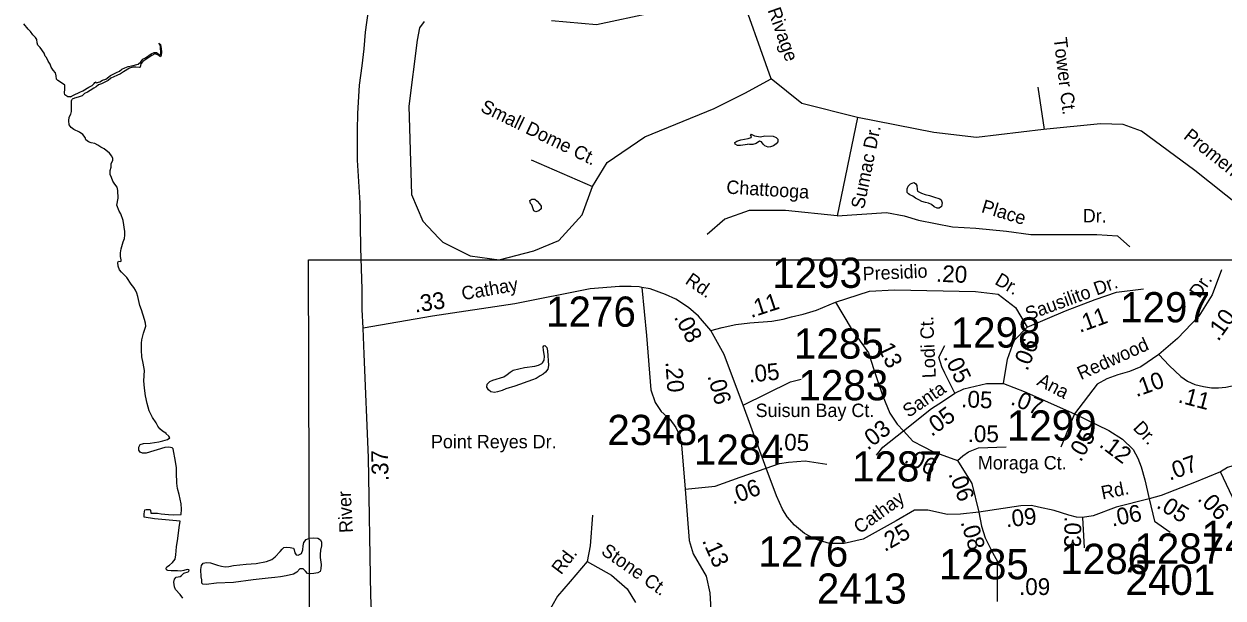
# Model space of a CAD drawing. Extents: x 1945482 to 2853149, y 66427 to 1015778.
# Drawn here: x 2324658 to 2330519, y 132351 to 135158 of the extents above; entities that cross this region are included whole.
import ezdxf

# ---------------------------------------------------------------- set-up
doc = ezdxf.new("R2010")
doc.units = 0
for name, color, linetype in [('Old_Level_10', 7, 'Continuous'), ('Old_Level_11', 7, 'Continuous'), ('Old_Level_17', 7, 'Continuous'), ('Old_Level_32', 7, 'Continuous'), ('Old_Level_35', 7, 'Continuous'), ('Old_Level_60', 7, 'Continuous'), ('Old_Level_63', 7, 'Continuous'), ('Old_Level_8', 7, 'Continuous')]:
    doc.layers.add(name, color=color, linetype=linetype)

msp = doc.modelspace()

# ---------------------------------------------------------------- linework, layer by layer
at = {"layer": 'Old_Level_32'}
msp.add_line((2329416.8, 132333), (2329417.2, 132529.1), dxfattribs=at)
for points in [[(2326315.1, 133670.6), (2326311.6, 133761.7), (2326311.6, 133861.2), (2326303.8, 134062.8), (2326301.2, 134282.7), (2326288.1, 134492.1), (2326288.1, 134638.8), (2326289.4, 134719.9), (2326298.5, 134858.7), (2326310.6, 134952.4), (2326320.1, 135036.1), (2326327.3, 135117.9), (2326341.9, 135223.4)], [(2330510.9, 133955.5), (2330465.7, 133832.8), (2330401.2, 133729.5), (2330296.8, 133620.1), (2330205.3, 133542.1)], [(2327678.6, 133869.9), (2327664.4, 133872.4), (2327625.5, 133874.5), (2327569.6, 133874.5), (2327424.9, 133863.2), (2327056.6, 133790.1), (2326654.6, 133728.7), (2326315.1, 133670.6)], [(2327678.6, 133869.9), (2327700.4, 133634.6), (2327721.2, 133368.5), (2327743.9, 133306.8), (2327773.3, 133262.4), (2327814.1, 133224.5), (2327843.4, 133184.7), (2327863.2, 133141.8), (2327871.2, 133100.3), (2327890.4, 132882.3)], [(2328014.7, 133658.3), (2327955, 133729.4), (2327905.7, 133771.1), (2327844.1, 133811.9), (2327793.1, 133835.6), (2327718.4, 133862.2), (2327678.6, 133869.9)], [(2329562.1, 133674.6), (2329749.3, 133755.3), (2329894.5, 133810.2), (2329997.8, 133845.7), (2330130.1, 133861.9)], [(2328624.4, 133797.1), (2328791.1, 133850.6), (2328912.5, 133857.9), (2329309.2, 133849.7), (2329420.1, 133836), (2329504, 133771.4), (2329562.1, 133674.6)], [(2328014.7, 133658.3), (2328070.6, 133673.4), (2328136.9, 133688.6), (2328206.7, 133697.2), (2328314.1, 133703.8), (2328368.6, 133714.2), (2328410.3, 133725.6), (2328466.2, 133738.9), (2328531.6, 133758.8), (2328624.4, 133797.1)], [(2328624.4, 133797.1), (2328701.2, 133668.7), (2328786.6, 133550), (2328812.7, 133467.7), (2328856.1, 133337.2), (2328890.6, 133254.2), (2328926.8, 133201.6), (2328956.8, 133167.5)], [(2326381.9, 131744), (2326353.1, 132363.1), (2326341.6, 133037.9), (2326320.8, 133543.1), (2326315.1, 133670.6)], [(2328172.7, 133293.8), (2328102.4, 133484.4), (2328080.6, 133541.4), (2328014.7, 133658.3)], [(2329445.9, 133400.1), (2329465.3, 133519.5), (2329497.5, 133610), (2329562.1, 133674.6)], [(2329207.2, 133353), (2329158.8, 133450.1), (2329144.9, 133481.5), (2329129.8, 133528), (2329158.8, 133586.3)], [(2330205.3, 133542.1), (2330117.2, 133481.1), (2330061.2, 133459.1), (2330003.9, 133441.7), (2329950.2, 133422.7), (2329903.6, 133396), (2329793.1, 133250.6)], [(2330205.3, 133542.1), (2330256.3, 133488.1), (2330311.8, 133433.5), (2330345.8, 133411.5), (2330381.8, 133395.2), (2330423.4, 133384.9), (2330461.8, 133378.9), (2330497.3, 133377.9), (2330532.3, 133382.5), (2330577.5, 133392.3), (2330627.1, 133419.4), (2330662.8, 133440.4), (2330690, 133461.9)], [(2328172.7, 133293.8), (2328404.4, 133408.5), (2328457.2, 133420.3)], [(2329207.2, 133353), (2329252.3, 133374.2), (2329362, 133400.1), (2329445.9, 133400.1)], [(2329445.9, 133400.1), (2329546.6, 133361.3), (2329793.1, 133250.6)], [(2328956.8, 133167.5), (2329093.4, 133276.8), (2329147.4, 133311.8), (2329207.2, 133353)], [(2328285.9, 132985.9), (2328172.7, 133293.8)], [(2329793.1, 133250.6), (2329725.6, 133088.9)], [(2329793.1, 133250.6), (2329960.3, 133170.2), (2330027.9, 133128.2), (2330080, 133077), (2330101.8, 133035.2), (2330119.2, 132991.4), (2330136.5, 132929.2), (2330157.5, 132836)], [(2328824.9, 133049.8), (2328855.2, 133088.3), (2328956.8, 133167.5)], [(2328956.8, 133167.5), (2329002.1, 133118.2), (2329052.9, 133091), (2329100.9, 133067.4), (2329220.5, 133022.5)], [(2329220.5, 133022.5), (2329247.4, 133045.9), (2329274.8, 133065.6), (2329323.7, 133084.6), (2329458.8, 133090)], [(2327890.4, 132882.3), (2328036.2, 132897.4), (2328159.4, 132941), (2328285.9, 132985.9)], [(2328285.9, 132985.9), (2328350.4, 133007.7), (2328394.8, 133014.4), (2328476.9, 133021.1), (2328582.5, 133006)], [(2329325.8, 132770.5), (2329236.3, 132761.4), (2329171.4, 132759.6), (2329075.4, 132780), (2329010.9, 132780), (2328920.5, 132728.3), (2328759.1, 132637.9), (2328667.5, 132617.6), (2328595.4, 132617.6), (2328525.1, 132637.7), (2328473.1, 132666.2), (2328425, 132706.2), (2328388.9, 132748.2), (2328365.5, 132785), (2328337, 132850.5), (2328285.9, 132985.9)], [(2329220.5, 133022.5), (2329291.1, 132911.3), (2329325.8, 132770.5)], [(2331518.1, 133019.4), (2331482.9, 132997.9), (2331350, 132936.4), (2331252.4, 132921), (2331199.5, 132921), (2331148.2, 132925.3), (2331085.2, 132941.1), (2330858.9, 133013.5), (2330775.3, 133028.1), (2330702, 133025.9), (2330597.7, 133006.7), (2330541, 132989), (2330506, 132967.1)], [(2330506, 132967.1), (2330379.2, 132915.6), (2330216.8, 132851.9), (2330157.5, 132836)], [(2330723.7, 132746.8), (2330685.6, 132753.8), (2330637.1, 132770.4), (2330591.4, 132808.2), (2330564.7, 132844.5), (2330506, 132967.1)], [(2327890.4, 132882.3), (2327909.3, 132631.9), (2327928.7, 132567.1), (2327992.2, 132458.3), (2328010.6, 132376.1), (2328016.5, 132265.1), (2328008.5, 132193.8)], [(2330157.5, 132836), (2329996.7, 132795.2), (2329884.3, 132752.3), (2329832.3, 132745)], [(2330157.5, 132836), (2330183.9, 132726.7), (2330259.7, 132672.7)], [(2329832.3, 132745), (2329802.2, 132745.9), (2329765.6, 132755), (2329693.5, 132777.9), (2329617.7, 132795.2), (2329583, 132802.5), (2329530, 132801.6), (2329325.8, 132770.5)], [(2329325.8, 132770.5), (2329339, 132701.8), (2329355.9, 132645.6), (2329392.4, 132572.5), (2329417.2, 132529.1)], [(2329832.3, 132745), (2329840.1, 132596.1)]]:
    msp.add_lwpolyline(points, dxfattribs=at)
at = {"layer": 'Old_Level_35'}
for points in [[(2331435, 135260.5), (2331399.6, 135055.7), (2331419.3, 134858.8), (2331498, 134614.7), (2331498, 134465.1), (2331431.1, 134335.1), (2331297.3, 134220.9), (2331136, 134154), (2330974.6, 134122.5), (2330813.3, 134161.8), (2330604.7, 134264.2), (2330380.4, 134441.4), (2330120.7, 134634.4), (2330030.2, 134665.9), (2329920.1, 134669.8), (2329640.7, 134642.3), (2329314.1, 134602.9), (2329105.5, 134626.5), (2328731.7, 134701.3), (2328460.2, 134768.3), (2328310.6, 134890.3), (2328145.4, 135355)], [(2327732.2, 135213.2), (2327456.8, 135154.2), (2327236.4, 135173.8)], [(2326614.7, 135169.9), (2326591.1, 135138.4), (2326579.3, 135079.3), (2326539.9, 134756.4), (2326551.7, 134323.3), (2326606.8, 134193.3), (2326685.5, 134110.7), (2326705.2, 134091), (2326839, 134024), (2326980.6, 134004.3), (2327149.8, 134047.7), (2327271.8, 134098.8), (2327385.9, 134224.9), (2327437.1, 134362.7), (2327507.9, 134480.8), (2327692.9, 134606.8), (2328031.3, 134744.6), (2328180.8, 134819.5), (2328310.6, 134890.3)], [(2329614.4, 134848.9), (2329643.9, 134642.6)], [(2328731.7, 134701.3), (2328632.3, 134219.2), (2328379.5, 134246.1), (2328202, 134246.1), (2328083.7, 134203.1), (2327997.7, 134127.7)], [(2327137.1, 134493.7), (2327437.1, 134362.7)], [(2328632.3, 134219.2), (2328874.3, 134235.4), (2328960.4, 134219.2), (2329030.3, 134197.7), (2329197, 134165.4), (2329310, 134160), (2329460.6, 134143.9), (2329578.9, 134127.7), (2329745.6, 134127.7), (2329901.6, 134127.7), (2330003.8, 134122.3), (2330063, 134068.5)], [(2327436.4, 132755.9), (2327426.1, 132606.6), (2327410.7, 132529.3), (2327328.4, 132431.5), (2327266.6, 132359.4), (2327210, 132261.5), (2327189.4, 132148.2), (2327194.6, 132034.9), (2327216.6, 131897.3)], [(2327410.7, 132529.3), (2327529.1, 132462.4), (2327606.3, 132395.4), (2327647.4, 132328.5)]]:
    msp.add_lwpolyline(points, dxfattribs=at)
at = {"layer": 'Old_Level_60'}
for points in [[(2324885, 134801.4), (2324871.7, 134801.6), (2324858, 134811.4), (2324855.7, 134821.2), (2324858, 134838.6), (2324858, 134858.2), (2324837.2, 134873.6), (2324824.2, 134882), (2324817.5, 134888.6), (2324816, 134904.2), (2324812.5, 134918.9), (2324800, 134932.3), (2324791, 134946.9), (2324785.2, 134961.6), (2324776.7, 134976.6), (2324768.5, 134993.7), (2324762.2, 135001), (2324756, 135015.3), (2324737, 135042.3), (2324725, 135055), (2324722.5, 135066.1), (2324720.7, 135082.2), (2324714.7, 135091.6), (2324701.2, 135105.2), (2324690.2, 135121.6), (2324679.2, 135132), (2324658, 135158.5)], [(2324885, 134801.4), (2324900.5, 134810.4), (2324931, 134823.9), (2324945.2, 134831.5), (2324974.7, 134849.5), (2324991.5, 134857.8), (2325001.7, 134866.6), (2325004.2, 134871.9), (2325008.5, 134874.5), (2325011.5, 134869.7), (2325028.2, 134875.4), (2325042, 134882.5), (2325058.5, 134888.8), (2325080.2, 134906.4), (2325111, 134919.9), (2325124.7, 134927.2), (2325136.7, 134936.7), (2325151.5, 134943.5), (2325167.7, 134949.7), (2325184.7, 134952.8), (2325215.7, 134961.1), (2325228.5, 134972.5), (2325239, 134985), (2325252.2, 134992.4), (2325280.2, 135011.3), (2325294, 135018.9), (2325305, 135019.1), (2325318.7, 135009), (2325324.7, 135006.6), (2325326.5, 135013.7), (2325324.5, 135047.8), (2325322, 135057.6), (2325317.7, 135064.1), (2325325.5, 135057.8), (2325328.5, 135037.5), (2325329.5, 135019.3), (2325329, 135003.5), (2325324.5, 134998), (2325312.2, 135007.2), (2325297.5, 135011.4), (2325283, 135003.1), (2325239.2, 134975.1), (2325228.5, 134962.4), (2325226, 134946.8), (2325221, 134945.5), (2325205.2, 134946.8), (2325189.5, 134946.3), (2325174.5, 134941.4), (2325144.2, 134924.1), (2325129.2, 134913.8), (2325112.5, 134905.2), (2325082.7, 134893.3), (2325069.5, 134881.6), (2325054, 134873.2), (2325037.5, 134865.3), (2325021.7, 134859.9), (2325010.2, 134850.2), (2325000, 134844.5), (2324981.2, 134832.4), (2324967.7, 134824.9), (2324953.2, 134818), (2324942.7, 134807.3), (2324923, 134800), (2324905.5, 134795.7), (2324893.5, 134790.2)], [(2324945.5, 134617.2), (2324930, 134629.1), (2324901.7, 134642.1), (2324888.7, 134650.9), (2324879, 134664.5), (2324878, 134684.2), (2324878.7, 134701.4), (2324886.5, 134716.4), (2324889.5, 134730.3), (2324891, 134782.4), (2324893.5, 134790.2)], [(2325425.5, 132759.5), (2325427.2, 132785.6), (2325425.5, 132811), (2325417.2, 132856.7), (2325409.2, 132885.7), (2325404.5, 132912.8), (2325404.2, 132962.8), (2325403, 132988), (2325398.5, 133018.4), (2325386.5, 133079.5), (2325382, 133084.6), (2325366, 133089), (2325346.5, 133086.5), (2325255.5, 133059.6), (2325237.2, 133058.7), (2325225.7, 133063.5), (2325219.5, 133074.2), (2325219.2, 133088.1), (2325226.7, 133100.8), (2325241.5, 133107), (2325274.7, 133108.7), (2325317.5, 133114.4), (2325336, 133118.6), (2325358.7, 133125.5), (2325371.7, 133133.2), (2325366, 133141.8), (2325351.7, 133154.4), (2325355, 133154.8), (2325351.5, 133157.4), (2325335, 133166.1), (2325322.2, 133178.7), (2325313, 133191.5), (2325304, 133207.6), (2325285.7, 133233.4), (2325270.7, 133265.9), (2325260.5, 133301.5), (2325252.5, 133339.1), (2325246.5, 133376.1), (2325243.2, 133412.3), (2325247.5, 133462.5), (2325241, 133499.4), (2325233.7, 133529.9), (2325231.7, 133562.6), (2325232.5, 133596.9), (2325234.7, 133613.6), (2325242, 133645.3), (2325253, 133679.5), (2325252.2, 133695.5), (2325247.5, 133713.3), (2325232.5, 133760.5), (2325224, 133781.9), (2325215, 133824.9), (2325209.7, 133841.6), (2325202.5, 133856.6), (2325194.5, 133869.8), (2325182.5, 133885.4), (2325160.5, 133917.4), (2325148, 133931.1), (2325134.7, 133943.9), (2325125.5, 133955.7), (2325118, 133972.8), (2325116.2, 133991.4), (2325119.2, 133997.3), (2325127.5, 133996.1), (2325133.2, 133997.9), (2325132.7, 134004.8), (2325129, 134021.3), (2325129.5, 134039), (2325133.5, 134057.8), (2325142.5, 134091.8), (2325148.7, 134108), (2325151.7, 134124.3), (2325151.2, 134142.9), (2325142.5, 134197.2), (2325130.7, 134229), (2325123.5, 134242.6), (2325111.7, 134271.8), (2325118.5, 134306.2), (2325117.5, 134344.1), (2325113.5, 134360.3), (2325102.5, 134374.4), (2325093, 134389.6), (2325086.5, 134407), (2325079, 134422.6), (2325080, 134441.2), (2325084.7, 134457.4), (2325084.5, 134473.3), (2325092.5, 134492), (2325092.7, 134499.6), (2325087.5, 134511.6), (2325075.5, 134525.9), (2325049.7, 134547.2), (2325033.2, 134555.2), (2325019.5, 134565.4), (2325004.7, 134574), (2324987.2, 134577.4), (2324972.7, 134581.5), (2324960, 134590.6), (2324957, 134602.5), (2324945.5, 134617.2)], [(2328296, 134555.6), (2328280, 134562.7), (2328270.5, 134570.7), (2328262.5, 134580.9), (2328252.5, 134584.2), (2328237.5, 134574), (2328221, 134568), (2328204.5, 134568.3), (2328195, 134569.5), (2328194, 134567.7), (2328159.7, 134563.8), (2328145, 134563.7), (2328133.7, 134569.8), (2328132, 134579), (2328142.7, 134585.6), (2328162, 134590.7), (2328197.5, 134597.6), (2328211.7, 134603.5), (2328214.7, 134608.3), (2328209, 134615.6), (2328212.5, 134618.4), (2328228, 134610.7), (2328258.7, 134605.9), (2328279.7, 134610.5), (2328320, 134609.2), (2328335.2, 134603.2), (2328343.5, 134594.1), (2328342.7, 134581.6), (2328334.5, 134571.2), (2328322, 134562), (2328307.2, 134557.2), (2328296, 134555.6)], [(2329121.2, 134256.7), (2329107.5, 134263.4), (2329093.5, 134275.3), (2329079.7, 134281.4), (2329064, 134284.8), (2329046.5, 134289.7), (2329032.5, 134298.1), (2329016.2, 134305.8), (2329002.5, 134315.3), (2328988, 134322.2), (2328981, 134326.5), (2328974.5, 134334.2), (2328974.2, 134351.3), (2328980.5, 134365.2), (2328992, 134375.7), (2329007.7, 134381.9), (2329016, 134378.3), (2329022.5, 134367.8), (2329024, 134348.4), (2329026.2, 134340.7), (2329044.5, 134330.1), (2329062.5, 134323.6), (2329083.7, 134318.6), (2329103.5, 134312.7), (2329134.2, 134302.2), (2329141, 134297.7), (2329146, 134283.1), (2329143.5, 134265.3), (2329131.2, 134257.5), (2329121.2, 134256.7)], [(2327160.3, 134240), (2327149.5, 134244), (2327140.5, 134273.1), (2327134, 134280.6), (2327130, 134294.2), (2327139.8, 134301), (2327155, 134301.6), (2327167, 134290.8), (2327178.5, 134278), (2327186.5, 134267.2), (2327185.5, 134254.1), (2327174, 134243.6), (2327160.3, 134240)], [(2327200.1, 133513.5), (2327201.3, 133515.8), (2327202.6, 133532), (2327197.3, 133563), (2327195.8, 133579.1), (2327198.8, 133584.3), (2327204.6, 133585.8), (2327213.3, 133576.4), (2327216.3, 133559.1), (2327222.6, 133487), (2327219.3, 133470), (2327207.3, 133455.1), (2327195.1, 133445.3), (2327181.3, 133437.8), (2327161.1, 133424.6), (2327143.8, 133417.9), (2327056.8, 133386), (2327012.6, 133373), (2326995.1, 133365.1), (2326973.1, 133359.3), (2326957.3, 133356.5), (2326939.3, 133358.3), (2326928.3, 133368.9), (2326921.1, 133382.1), (2326921.6, 133396), (2326934.6, 133408.9), (2326949.6, 133415.9), (2327003.6, 133433), (2327020.3, 133444.3), (2327033.8, 133455.6), (2327048.6, 133464.4), (2327104.1, 133477.6), (2327154.8, 133484.1), (2327172.3, 133488.8), (2327189.8, 133497.4), (2327192.7, 133501.1), (2327200.1, 133513.5)], [(2325434.2, 132349.6), (2325422.2, 132367.6), (2325398.5, 132392.2), (2325393, 132405.8), (2325391.2, 132427.8), (2325394, 132443.2), (2325401.2, 132452.4), (2325422, 132455.4), (2325428.5, 132460.8), (2325439.5, 132472.2), (2325460.2, 132479.3), (2325464.5, 132482.5), (2325465.2, 132486.3), (2325463, 132488.9), (2325455.5, 132490), (2325440, 132484.9), (2325425, 132482), (2325408.7, 132484.2), (2325377, 132483.4), (2325360.5, 132485), (2325355, 132487.8), (2325353, 132496.2), (2325356, 132503.8), (2325370, 132511.8), (2325384, 132524.5), (2325396.7, 132541.2), (2325400.5, 132561.7), (2325403.5, 132601.5), (2325410, 132641.2), (2325416.2, 132694.9), (2325421, 132726), (2325296.7, 132737.5), (2325245, 132745.8), (2325244.7, 132761.6), (2325248, 132782.4), (2325255.2, 132783.3), (2325273, 132783.2), (2325275.7, 132780.2), (2325277.7, 132765.7), (2325310.7, 132765), (2325328, 132761.6), (2325364.2, 132758.3), (2325391, 132757.8), (2325425.5, 132759.5)], [(2325548.2, 132416.6), (2325532.5, 132417.7), (2325527.5, 132423.2), (2325526.7, 132439.1), (2325524.7, 132454.8), (2325523.2, 132490), (2325525.2, 132509.2), (2325534.2, 132521.5), (2325550.7, 132524.6), (2325570.2, 132523.5), (2325588.5, 132515.6), (2325604.5, 132510.7), (2325624, 132506.2), (2325642, 132503.4), (2325660, 132505.2), (2325682.5, 132509), (2325744.2, 132516.8), (2325769.2, 132518), (2325793.2, 132520.2), (2325843, 132529.8), (2325869.5, 132539), (2325885, 132551.3), (2325910, 132577.8), (2325919.7, 132589.7), (2325928, 132597.5), (2325943, 132598.7), (2325958.7, 132597.9), (2325975.2, 132595.2), (2325979.2, 132586), (2325982.2, 132571.1), (2325989.2, 132562.1), (2325999, 132560.1), (2326014.7, 132568.6), (2326021.2, 132586.8), (2326022.5, 132605.5), (2326026.5, 132621.9), (2326037.7, 132636.8), (2326053.7, 132643.9), (2326074.7, 132645), (2326094, 132644.1), (2326106.7, 132635.2), (2326112.2, 132624), (2326113, 132606.6), (2326108, 132584.6), (2326106, 132564.2), (2326105.7, 132549), (2326110.5, 132514.7), (2326109.5, 132493.1), (2326105.7, 132479.9), (2326094, 132473.5), (2326074.5, 132470.1), (2326057.2, 132468.3), (2326043.5, 132470.1), (2326034.2, 132482.4), (2326022.5, 132493), (2326006, 132492.6), (2325991.5, 132477.2), (2325976.2, 132466.8), (2325939, 132459.9), (2325912.5, 132453.8), (2325884.2, 132450.2), (2325852.2, 132447.7), (2325778.5, 132439.7), (2325681.7, 132426.4), (2325599.7, 132422.5), (2325548.2, 132416.6)]]:
    msp.add_lwpolyline(points, dxfattribs=at)
at = {"layer": 'Old_Level_63'}
msp.add_lwpolyline([(2339225, 125795.4), (2326073, 125795.4), (2326049.1, 134004.6), (2341395.3, 134004.6)], dxfattribs=at)

# ---------------------------------------------------------------- texts
at = {"layer": 'Old_Level_10'}
for s, height, rotation, p in [('Rivage ', 65.62, 289.45159, (2328291.9, 135225.7)), ('Tower Ct.', 65.62, 276.92909, (2329690.4, 135088.1)), ('Small Dome Ct.', 65.617, 334.18226, (2326884.8, 134732.1)), ('Sumac Dr.', 65.62, 78.51851, (2328763.8, 134249.9)), ('Promenade', 65.62, 321.48091, (2330321.4, 134600.9)), ('Chattooga', 65.62, 356.49963, (2328089.7, 134328.6)), ('Place', 65.62, 343.06674, (2329333.5, 134238.3)), ('Dr.', 65.62, 359.41219, (2329832.9, 134187.8)), ('Rd.', 65.62, 52.74318, (2327283.5, 132461)), ('Stone Ct.', 65.62, 324.92915, (2327474.5, 132568.4))]:
    msp.add_text(s, height=height, rotation=rotation, dxfattribs=at).set_placement(p)
at = {"layer": 'Old_Level_11'}
for s, height, rotation, p in [('Presidio', 65.62, 2.63969, (2328759, 133903.6)), ('Rd.', 65.62, 325.49162, (2327885.2, 133891.6)), ('Dr.', 65.62, 329.7236, (2329398.7, 133888.4)), ('Cathay', 65.62, 9.91178, (2326802.7, 133806.7)), ('Sausilito Dr.', 65.617, 20.15082, (2329566.8, 133706.7)), ('Dr.', 65.62, 55.64031, (2330403.1, 133812.3)), ('Lodi Ct.', 65.62, 92.60694, (2329115.4, 133427.5)), ('Redwood', 65.62, 24.12931, (2329824, 133415.8)), ('Santa', 65.62, 34.40142, (2328981.6, 133230.6)), ('Ana', 65.62, 332.41899, (2329604.7, 133395.1)), ('Dr.', 65.62, 313.12973, (2330075.3, 133179.5)), ('River', 65.62, 92.90421, (2326266, 132670.8)), ('Cathay', 65.62, 35.85867, (2328743.1, 132661.8)), ('Rd.', 65.62, 11.42245, (2329929.9, 132832.3))]:
    msp.add_text(s, height=height, rotation=rotation, dxfattribs=at).set_placement(p)
for s, height, p in [('Suisun Bay Ct.', 65.617, (2328234.2, 133235.6)), ('Point Reyes Dr.', 65.617, (2326647, 133082.8)), ('Moraga Ct.', 65.62, (2329320.5, 132979.4))]:
    msp.add_text(s, height=height, dxfattribs=at).set_placement(p)
at = {"layer": 'Old_Level_17'}
for s, rotation, p in [('.20', 357.61242, (2329114.6, 133897.7)), ('.33', 8.43351, (2326570.2, 133746.2)), ('.11', 18.20861, (2328211.8, 133719.5)), ('.11', 19.86975, (2329818.4, 133646.9)), ('.10', 54.48393, (2330495.5, 133602.4)), ('.08', 298.37401, (2327833.1, 133724.3)), ('.13', 295.64968, (2328816, 133604.2)), ('.06', 68.21334, (2329562.3, 133457.4)), ('.05', 296.07865, (2329151.3, 133529.3)), ('.20', 274.05914, (2327793.2, 133505.5)), ('.05', 6.01373, (2328202.9, 133403.8)), ('.10', 19.66871, (2330094.9, 133332.5)), ('.06', 285.48073, (2327998, 133436.6)), ('.05', 357.43471, (2329237.8, 133284.2)), ('.07', 337.42569, (2329476.2, 133299.4)), ('.11', 345.245, (2330295.3, 133308.2)), ('.05', 35.96324, (2329094.2, 133137.5)), ('.05', 35.96324, (2329094.2, 133137.5)), ('.03', 38.17886, (2328782.2, 133070.4)), ('.05', 60.72724, (2329823.6, 133012.2)), ('.05', 358.40617, (2328342.5, 133073.4)), ('.12', 323.10866, (2329909.1, 133094.2)), ('.37', 91.284, (2326440.3, 132922.8)), ('.06', 333.41725, (2328955.8, 133016)), ('.07', 19.66798, (2330257.7, 132923.9)), ('.06', 20.12702, (2328122.8, 132807)), ('.06', 20.12702, (2328122.8, 132807)), ('.06', 290.75734, (2329175.8, 132957.6)), ('.06', 11.42245, (2329977.5, 132699.6)), ('.05', 327.97386, (2330189, 132795)), ('.06', 314.97748, (2330390.8, 132832.1)), ('.09', 6.05648, (2329459.4, 132696)), ('.25', 29.76429, (2328865.4, 132574.9)), ('.08', 287.15083, (2329235.3, 132721.9)), ('.03', 269.24393, (2329744.2, 132750.7)), ('.13', 293.95001, (2327971.4, 132631.5)), ('.09', 0.00002, (2329521.7, 132365.3))]:
    msp.add_text(s, height=82.02, rotation=rotation, dxfattribs=at).set_placement(p)
msp.add_text('.05', height=82.02, dxfattribs=at).set_placement((2329270.7, 133112.9))
at = {"layer": 'Old_Level_8'}
for s, p in [('1293', (2328315.1, 133867.4)), ('1276', (2327209.9, 133677.4)), ('1297', (2330015.5, 133698.9)), ('1298', (2329187.6, 133575.2)), ('1285', (2328421.5, 133521.2)), ('1283', (2328443.4, 133317.5)), ('2348', (2327509.5, 133098.8)), ('1299', (2329462, 133120.5)), ('1284', (2327932.8, 133002.4)), ('1287', (2328705.4, 132920.5)), ('1282', (2330414.1, 132580.8)), ('1276', (2328247.7, 132504.3)), ('1287', (2330085.6, 132518.7)), ('1285', (2329130.4, 132442.2)), ('1286', (2329723.5, 132468.3)), ('2401', (2330041.9, 132365.8)), ('2413', (2328533.5, 132323.1))]:
    msp.add_text(s, height=147.64, dxfattribs=at).set_placement(p)

doc.saveas('drawing.dxf')
